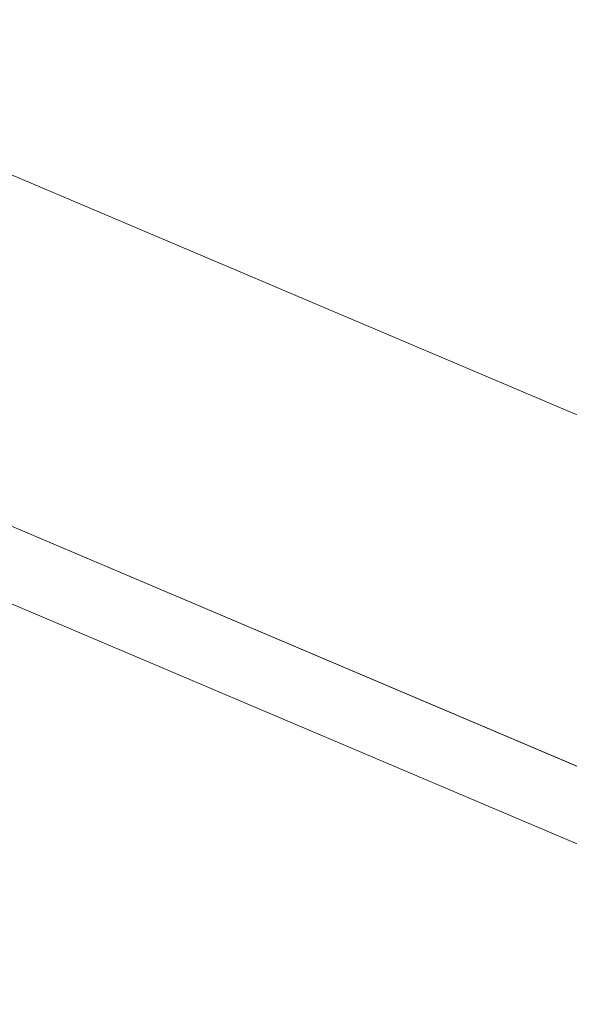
# Model space of a CAD drawing. Header units: millimetres. Extents: x -4738 to 65662, y -68080 to 6847.
# Tile 543 of 656: x 20297 to 20464, y -19434 to -19134. Entities that reach past the tile are written whole.
import ezdxf

# ---------------------------------------------------------------- set-up
doc = ezdxf.new("R2010")
doc.units = ezdxf.units.MM
doc.layers.add('superior_C10', color=7, linetype='Continuous', lineweight=0)

msp = doc.modelspace()

# ---------------------------------------------------------------- linework, layer by layer
at = {"layer": 'superior_C10'}
for p, q in [((18241.459, -18440.523), (27684.903, -22449.244)), ((27685.833, -22449.639), (18242.389, -18440.917)), ((20209.769, -19145.702), (20751.026, -19375.464)), ((20752.125, -19375.93), (20210.868, -19146.168)), ((20183.965, -19241.536), (20725.222, -19471.298)), ((20726.321, -19471.765), (20185.064, -19242.002))]:
    msp.add_line(p, q, dxfattribs=at)

doc.saveas('drawing.dxf')
